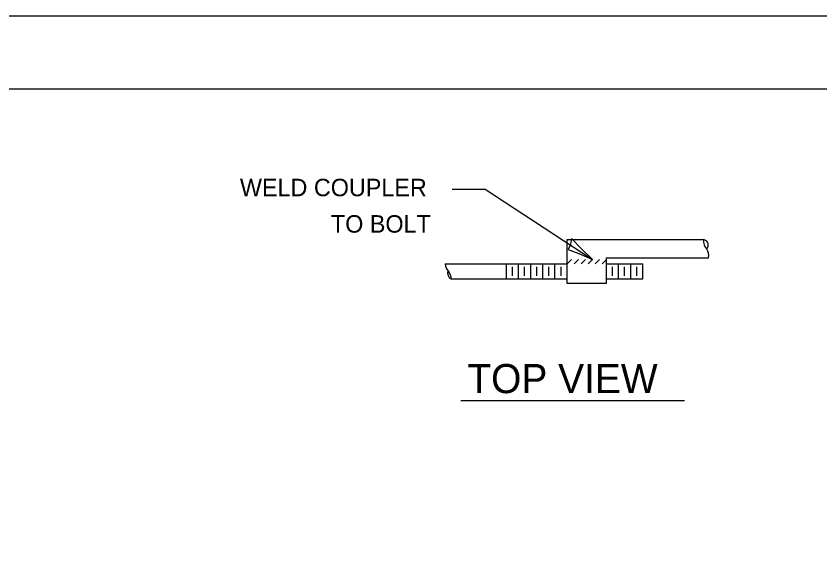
# Model space of a CAD drawing. Extents: x 2133490 to 2172050, y 2138301 to 2145980.
# Drawn here: x 2171615.8 to 2171892, y 2145491.4 to 2145674.5 of the extents above; entities that cross this region are included whole.
import ezdxf

# ---------------------------------------------------------------- set-up
doc = ezdxf.new("R2010")
doc.units = 0
for name, color, linetype in [('Design_PR_Roadway Dimensions', 7, 'Continuous'), ('Drainage_PR_Pipe Culvert', 7, 'Continuous'), ('Level 23', 7, 'Continuous'), ('Sheets_50 Reference Boundary', 7, 'Continuous'), ('Sheets_General Details', 7, 'Continuous'), ('Sheets_Printer Plotting Border', 7, 'Continuous')]:
    doc.layers.add(name, color=color, linetype=linetype)

msp = doc.modelspace()

# ---------------------------------------------------------------- linework, layer by layer
at = {"layer": 'Design_PR_Roadway Dimensions'}
for p, q in [((2171765.68, 2145615), (2171777.03, 2145615)), ((2171777.03, 2145615), (2171813.84, 2145590.85))]:
    msp.add_line(p, q, dxfattribs=at)
at = {"layer": 'Drainage_PR_Pipe Culvert'}
for p, q in [((2171805.12, 2145582.61), (2171805.12, 2145597.71)), ((2171805.12, 2145597.71), (2171852.05, 2145597.71)), ((2171805.12, 2145589.38), (2171806.59, 2145590.85)), ((2171807.54, 2145589.38), (2171809.01, 2145590.85)), ((2171809.95, 2145589.38), (2171811.43, 2145590.85)), ((2171812.37, 2145589.38), (2171813.84, 2145590.85)), ((2171814.78, 2145589.38), (2171816.25, 2145590.85)), ((2171817.19, 2145589.38), (2171818.66, 2145590.85)), ((2171818.66, 2145582.61), (2171818.66, 2145591.46)), ((2171818.66, 2145591.46), (2171853.74, 2145591.46)), ((2171763.21, 2145589.38), (2171805.12, 2145589.38)), ((2171784.29, 2145584.17), (2171784.29, 2145589.38)), ((2171786.37, 2145585.21), (2171786.37, 2145588.34)), ((2171788.46, 2145584.17), (2171788.46, 2145589.38)), ((2171790.54, 2145585.21), (2171790.54, 2145588.34)), ((2171792.62, 2145584.17), (2171792.62, 2145589.38)), ((2171794.71, 2145585.21), (2171794.71, 2145588.34)), ((2171796.79, 2145584.17), (2171796.79, 2145589.38)), ((2171798.87, 2145585.21), (2171798.87, 2145588.34)), ((2171800.96, 2145584.17), (2171800.96, 2145589.38)), ((2171803.04, 2145585.21), (2171803.04, 2145588.34)), ((2171818.66, 2145589.38), (2171831.16, 2145589.38)), ((2171820.75, 2145585.21), (2171820.75, 2145588.34)), ((2171822.83, 2145584.17), (2171822.83, 2145589.38)), ((2171824.91, 2145585.21), (2171824.91, 2145588.34)), ((2171827, 2145584.17), (2171827, 2145589.38)), ((2171829.08, 2145585.21), (2171829.08, 2145588.34)), ((2171831.16, 2145584.17), (2171831.16, 2145589.38)), ((2171765.29, 2145584.17), (2171805.12, 2145584.17)), ((2171818.66, 2145582.61), (2171805.12, 2145582.61)), ((2171818.66, 2145584.17), (2171831.16, 2145584.17))]:
    msp.add_line(p, q, dxfattribs=at)
for centre, radius, start, end in [((2171855.98, 2145597.14), 3.97, 171.6787, 223.4702), ((2171851.68, 2145595.77), 1.97, 315.9855, 79.1663), ((2171849.83, 2145592.14), 3.97, 350.2217, 34.773), ((2171767.18, 2145589.58), 3.97, 182.9449, 228.2093), ((2171766.4, 2145586.21), 2.32, 161.3779, 241.4669), ((2171761.32, 2145584.28), 3.97, 358.438, 36.1069)]:
    msp.add_arc(centre, radius, start, end, dxfattribs=at)
at = {"layer": 'Level 23'}
msp.add_line((2171768.62, 2145542.37), (2171845.46, 2145542.37), dxfattribs=at)
msp.add_lwpolyline([(2171806.63, 2145598.08), (2171806.25, 2145596.03), (2171805.5, 2145594.32), (2171809.18, 2145592.87), (2171813.84, 2145590.85), (2171809.91, 2145594.59)], close=True, dxfattribs=at)
at = {"layer": 'Sheets_50 Reference Boundary'}
msp.add_lwpolyline([(2170450.12, 2145649.45), (2172025.12, 2145649.45), (2172025.12, 2144649.46), (2170450.12, 2144649.46)], close=True, dxfattribs=at)
at = {"layer": 'Sheets_General Details'}
msp.add_line((2172050.12, 2145674.46), (2170350.12, 2145674.46), dxfattribs=at)
msp.add_lwpolyline([(2170450.12, 2145649.46), (2172025.12, 2145649.46), (2172025.12, 2144599.46), (2170450.12, 2144599.46)], close=True, dxfattribs=at)
at = {"layer": 'Sheets_Printer Plotting Border'}
msp.add_lwpolyline([(2170350.12, 2144574.46), (2172050.12, 2144574.46), (2172050.12, 2145674.46), (2170350.12, 2145674.46)], close=True, dxfattribs=at)

# ---------------------------------------------------------------- texts
at = {"layer": 'Level 23'}
for s, height, p in [('WELD COUPLER', 6, (2171692.72, 2145612.58)), ('TO BOLT', 6, (2171723.98, 2145600.08)), ('TOP VIEW', 10, (2171770.85, 2145544.95))]:
    msp.add_text(s, height=height, dxfattribs=at).set_placement(p)

doc.saveas('drawing.dxf')
